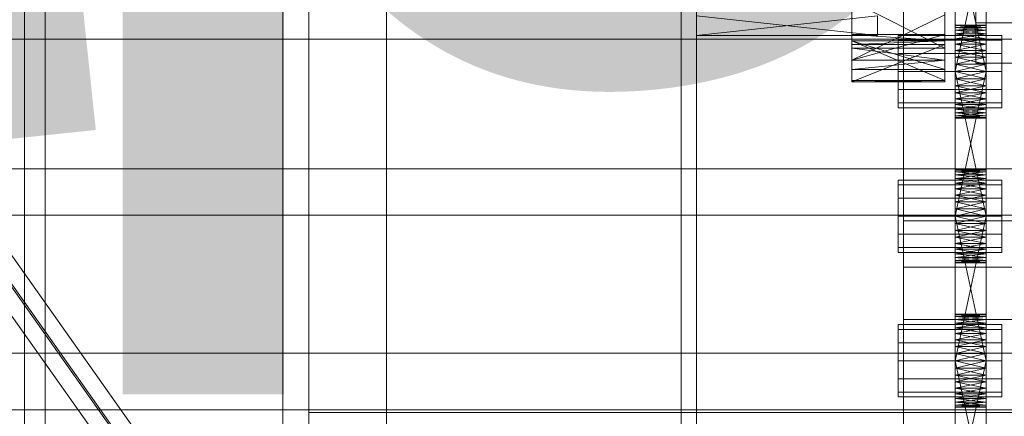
# Model space of a CAD drawing. Header units: millimetres. Extents: x -2233 to 61924, y -68080 to 6847.
# Tile 354 of 656: x 1269 to 1460, y -34504 to -34427. Entities that reach past the tile are written whole.
import ezdxf

# ---------------------------------------------------------------- set-up
doc = ezdxf.new("R2010")
doc.units = ezdxf.units.MM
for name, color, linetype, lineweight in [('COTAS_P', 1, 'Continuous', 0), ('frontal_C03', 7, 'Continuous', 0), ('frontal_C10', 7, 'Continuous', 0), ('frontal_secador', 7, 'Continuous', 0), ('frontal_tolva', 7, 'Continuous', 0)]:
    doc.layers.add(name, color=color, linetype=linetype, lineweight=lineweight)
doc.dimstyles.new('R19_100', dxfattribs={"dimtxt": 250, "dimasz": 150, "dimexe": 150, "dimexo": 80, "dimgap": 100, "dimtad": 1, "dimtih": 1, "dimtoh": 1, "dimdsep": 46, "dimcen": 0.09, "dimadec": 0, "dimazin": 0, "dimtfac": 1, "dimtdec": 4, "dimtofl": 0, "dimtmove": 0, "dimatfit": 3, "dimfxl": 1, "dimtolj": 1, "dimtzin": 0, "dimarcsym": 0})

# ---------------------------------------------------------------- blocks, each defined once
blk = doc.blocks.new('DIM_R28_48')
at = {"layer": 'COTAS_P'}
for p, q in [((-1750, -34600), (-1600, -34555)), ((2600, -34600), (2450, -34555)), ((-1750, -35500), (-1750, -34600)), ((-1750, -34600), (2600, -34600)), ((-1750, -34600), (-1600, -34645)), ((2600, -34600), (2450, -34645)), ((2600, -35500), (2600, -34600))]:
    blk.add_line(p, q, dxfattribs=at)
blk.add_text('4350 P', height=250, dxfattribs=at).set_placement((425, -34500))
blk = doc.blocks.new('DIM_R28_50')
at = {"layer": 'COTAS_P'}
for p, q in [((1705.78, -34504.95), (1551.9, -34475.9)), ((-194.22, -34704.95), (1705.78, -34504.95)), ((1705.78, -34504.95), (1561.32, -34565.4)), ((1800, -35400), (1705.78, -34504.95)), ((-194.22, -34704.95), (-49.75, -34644.49)), ((-100, -35600), (-194.22, -34704.95)), ((-194.22, -34704.95), (-40.33, -34734))]:
    blk.add_line(p, q, dxfattribs=at)
blk.add_text('1910.5 P', height=250, rotation=6.009, dxfattribs=at).set_placement((745.32, -34505.49))

msp = doc.modelspace()

# ---------------------------------------------------------------- linework, layer by layer
at = {"layer": 'frontal_C03'}
for p, q in [((1270, -32314.944), (1270, -34875.113)), ((1274, -34875.113), (1274, -32314.944)), ((1270, -32318.841), (1270, -34879.011)), ((1270, -35001.792), (1270, -32441.623)), ((1274, -32441.623), (1274, -35001.792)), ((1440, -34543.799), (1440, -34196.893)), ((1440, -34205.876), (1440, -34552.782)), ((1454, -34428.075), (1454, -34413.702)), ((1454, -34421.498), (1454, -34435.871)), ((1506, -34428.075), (1454, -34428.075)), ((1454, -34428.075), (1454, -34435.871)), ((1500, -34431.228), (-1500, -34431.228)), ((1454, -34435.871), (1506, -34435.871)), ((1500, -34456.351), (-1500, -34456.351)), ((-1500, -34465.334), (1500, -34465.334)), ((1440, -34475.367), (1440, -34466.384)), ((1440, -34466.384), (1480, -34466.384)), ((1440, -34813.291), (1440, -34466.384)), ((1480, -34475.367), (1440, -34475.367)), ((1440, -34475.367), (1440, -34822.274))]:
    msp.add_line(p, q, dxfattribs=at)
at = {"layer": 'frontal_C10'}
for p, q in [((2153.729, -35731.581), (735.755, -33726.859)), ((735.532, -33732.704), (2153.506, -35737.425)), ((1193.266, -34373.685), (1385.102, -34644.902)), ((1389.048, -34644.902), (1197.212, -34373.685)), ((1196.988, -34379.529), (1388.825, -34650.746))]:
    msp.add_line(p, q, dxfattribs=at)
at = {"layer": 'frontal_secador'}
for p, q in [((1340, -36000), (1340, -33000)), ((1400, -36000), (1400, -33000)), ((1270, -35980), (1270, -33075)), ((1320, -35980), (1320, -33075)), ((1325, -36000), (1325, -33075)), ((1325, -34600), (1325, -33075)), ((1325, -35980), (1325, -33075)), ((1397, -35940), (1397, -33075)), ((1400, -36000), (1400, -33075)), ((1400, -34600), (1400, -33075)), ((1400, -35940), (1400, -33075)), ((1400, -34650), (1400, -33075)), ((1400, -36000), (1400, -33250)), ((1430, -34431.527), (1430, -34297.639)), ((1448, -34297.639), (1448, -34431.527)), ((1430, -34365.858), (1430, -34431.527)), ((1448, -34431.527), (1448, -34365.858)), ((1430, -34431.527), (1430, -34389.365)), ((1448, -34389.365), (1448, -34431.527)), ((1450, -34440.281), (1450, -34401.481)), ((1456, -34401.481), (1456, -34440.281)), ((1450, -34403.136), (1450, -34440.281)), ((1456, -34440.281), (1456, -34403.136)), ((1450, -34440.281), (1450, -34405.414)), ((1456, -34405.414), (1456, -34440.281)), ((1450, -34437.5), (1450, -34408.092)), ((1450, -34440.281), (1450, -34408.092)), ((1456, -34408.092), (1456, -34437.5)), ((1456, -34408.092), (1456, -34440.281)), ((1430, -34409.361), (1430, -34431.527)), ((1448, -34431.527), (1448, -34409.361)), ((1450, -34409.5), (1450, -34437.5)), ((1456, -34437.5), (1450, -34409.5)), ((1456, -34409.5), (1450, -34437.5)), ((1456, -34437.5), (1456, -34409.5)), ((1430, -34423.89), (1430, -34430.317)), ((1430, -34432.954), (1430, -34423.89)), ((1430, -34431.527), (1430, -34423.89)), ((1448, -34432.954), (1430, -34423.89)), ((1448, -34430.317), (1448, -34423.89)), ((1448, -34423.89), (1448, -34432.954)), ((1448, -34423.89), (1448, -34431.527)), ((1400, -34426.731), (1400, -34430.5)), ((1435, -34426.731), (1400, -34430.5)), ((1435, -34430.5), (1400, -34426.731)), ((1430, -34437.124), (1430, -34426.486)), ((1430, -34426.486), (1430, -34435.291)), ((1430, -34431.527), (1430, -34426.486)), ((1448, -34426.486), (1430, -34435.291)), ((1435, -34426.731), (1435, -34430.5)), ((1448, -34426.486), (1448, -34437.124)), ((1448, -34435.291), (1448, -34426.486)), ((1448, -34426.486), (1448, -34431.527)), ((1450, -34428.611), (1450, -34428.5)), ((1456, -34428.611), (1450, -34428.5)), ((1456, -34428.5), (1450, -34428.5)), ((1456, -34428.5), (1450, -34428.611)), ((1450, -34428.611), (1450, -34429.481)), ((1450, -34428.941), (1450, -34428.611)), ((1450, -34428.611), (1450, -34431.136)), ((1456, -34428.941), (1450, -34428.611)), ((1456, -34428.611), (1450, -34428.611)), ((1456, -34428.611), (1450, -34428.941)), ((1450, -34429.481), (1450, -34428.941)), ((1456, -34429.481), (1450, -34428.941)), ((1456, -34428.941), (1450, -34428.941)), ((1456, -34428.941), (1450, -34429.481)), ((1450, -34429.481), (1450, -34431.136)), ((1450, -34430.219), (1450, -34429.481)), ((1450, -34433.414), (1450, -34429.481)), ((1450, -34468.281), (1450, -34429.481)), ((1456, -34430.219), (1450, -34429.481)), ((1456, -34429.481), (1450, -34429.481)), ((1456, -34429.481), (1450, -34430.219)), ((1456, -34428.611), (1456, -34428.5)), ((1456, -34429.481), (1456, -34428.611)), ((1456, -34428.611), (1456, -34428.941)), ((1456, -34431.136), (1456, -34428.611)), ((1456, -34428.941), (1456, -34429.481)), ((1456, -34431.136), (1456, -34429.481)), ((1456, -34429.481), (1456, -34430.219)), ((1456, -34429.481), (1456, -34433.414)), ((1456, -34429.481), (1456, -34468.281)), ((1435, -34430.5), (1400, -34430.5)), ((1430, -34432.954), (1430, -34430.317)), ((1430, -34430.317), (1430, -34435.291)), ((1430, -34431.527), (1430, -34430.317)), ((1448, -34431.527), (1430, -34430.317)), ((1448, -34430.317), (1430, -34430.317)), ((1448, -34430.317), (1430, -34435.291)), ((1430, -34437.124), (1430, -34431.527)), ((1430, -34431.527), (1430, -34432.256)), ((1430, -34439.235), (1430, -34431.527)), ((1448, -34437.124), (1430, -34431.527)), ((1448, -34431.527), (1430, -34431.527)), ((1448, -34431.527), (1430, -34432.256)), ((1448, -34439.235), (1430, -34431.527)), ((1439, -34431.438), (1439, -34430.5)), ((1459, -34430.5), (1439, -34430.5)), ((1439, -34434), (1439, -34431.438)), ((1459, -34431.438), (1439, -34431.438)), ((1448, -34430.317), (1448, -34432.954)), ((1448, -34435.291), (1448, -34430.317)), ((1448, -34430.317), (1448, -34431.527)), ((1448, -34431.527), (1448, -34437.124)), ((1448, -34432.256), (1448, -34431.527)), ((1448, -34431.527), (1448, -34439.235)), ((1450, -34431.136), (1450, -34430.219)), ((1456, -34431.136), (1450, -34430.219)), ((1456, -34430.219), (1450, -34430.219)), ((1456, -34430.219), (1450, -34431.136)), ((1450, -34431.136), (1450, -34433.414)), ((1450, -34432.21), (1450, -34431.136)), ((1450, -34431.136), (1450, -34436.092)), ((1450, -34431.136), (1450, -34468.281)), ((1456, -34432.21), (1450, -34431.136)), ((1456, -34431.136), (1450, -34431.136)), ((1456, -34431.136), (1450, -34432.21)), ((1456, -34430.219), (1456, -34431.136)), ((1456, -34433.414), (1456, -34431.136)), ((1456, -34431.136), (1456, -34432.21)), ((1456, -34436.092), (1456, -34431.136)), ((1456, -34468.281), (1456, -34431.136)), ((1459, -34431.438), (1459, -34430.5)), ((1459, -34434), (1459, -34431.438)), ((1430, -34439.235), (1430, -34432.256)), ((1430, -34432.256), (1430, -34439.5)), ((1448, -34432.256), (1430, -34432.256)), ((1448, -34432.256), (1430, -34439.5)), ((1430, -34435.291), (1430, -34432.954)), ((1448, -34435.291), (1430, -34432.954)), ((1448, -34432.954), (1430, -34432.954)), ((1448, -34432.256), (1448, -34439.235)), ((1448, -34439.5), (1448, -34432.256)), ((1448, -34432.954), (1448, -34435.291)), ((1450, -34433.414), (1450, -34432.21)), ((1456, -34433.414), (1450, -34432.21)), ((1456, -34432.21), (1450, -34432.21)), ((1456, -34432.21), (1450, -34433.414)), ((1450, -34433.414), (1450, -34436.092)), ((1450, -34434.719), (1450, -34433.414)), ((1450, -34468.281), (1450, -34433.414)), ((1456, -34434.719), (1450, -34433.414)), ((1456, -34433.414), (1450, -34433.414)), ((1456, -34433.414), (1450, -34434.719)), ((1456, -34432.21), (1456, -34433.414)), ((1456, -34436.092), (1456, -34433.414)), ((1456, -34433.414), (1456, -34434.719)), ((1456, -34433.414), (1456, -34468.281)), ((1430, -34435.291), (1430, -34437.124)), ((1448, -34435.291), (1430, -34435.291)), ((1448, -34435.291), (1430, -34437.124)), ((1439, -34437.5), (1439, -34434)), ((1459, -34434), (1439, -34434)), ((1448, -34437.124), (1448, -34435.291)), ((1450, -34436.092), (1450, -34434.719)), ((1456, -34436.092), (1450, -34434.719)), ((1456, -34434.719), (1450, -34434.719)), ((1456, -34434.719), (1450, -34436.092)), ((1456, -34434.719), (1456, -34436.092)), ((1459, -34437.5), (1459, -34434)), ((1448, -34437.124), (1430, -34437.124)), ((1450, -34465.5), (1450, -34436.092)), ((1450, -34436.092), (1450, -34437.5)), ((1450, -34468.281), (1450, -34436.092)), ((1456, -34437.5), (1450, -34436.092)), ((1456, -34436.092), (1450, -34436.092)), ((1456, -34436.092), (1450, -34437.5)), ((1456, -34436.092), (1456, -34465.5)), ((1456, -34437.5), (1456, -34436.092)), ((1456, -34436.092), (1456, -34468.281)), ((1430, -34439.5), (1430, -34439.235)), ((1448, -34439.5), (1430, -34439.235)), ((1448, -34439.235), (1430, -34439.235)), ((1439, -34437.5), (1439, -34441)), ((1439, -34437.5), (1459, -34437.5)), ((1448, -34439.235), (1448, -34439.5)), ((1450, -34437.5), (1450, -34465.5)), ((1456, -34465.5), (1450, -34437.5)), ((1456, -34437.5), (1450, -34437.5)), ((1456, -34437.5), (1450, -34465.5)), ((1450, -34440.281), (1450, -34437.5)), ((1450, -34437.5), (1450, -34438.908)), ((1456, -34437.5), (1450, -34438.908)), ((1456, -34438.908), (1450, -34437.5)), ((1450, -34438.908), (1450, -34440.281)), ((1456, -34438.908), (1450, -34438.908)), ((1456, -34438.908), (1450, -34440.281)), ((1456, -34440.281), (1450, -34438.908)), ((1456, -34465.5), (1456, -34437.5)), ((1456, -34437.5), (1456, -34440.281)), ((1456, -34438.908), (1456, -34437.5)), ((1456, -34440.281), (1456, -34438.908)), ((1459, -34441), (1459, -34437.5)), ((1448, -34439.5), (1430, -34439.5)), ((1439, -34441), (1439, -34443.562)), ((1459, -34441), (1439, -34441)), ((1450, -34442.79), (1450, -34440.281)), ((1450, -34440.281), (1450, -34441.586)), ((1450, -34444.781), (1450, -34440.281)), ((1450, -34446.5), (1450, -34440.281)), ((1456, -34440.281), (1450, -34440.281)), ((1456, -34440.281), (1450, -34441.586)), ((1456, -34441.586), (1450, -34440.281)), ((1456, -34440.281), (1456, -34442.79)), ((1456, -34441.586), (1456, -34440.281)), ((1456, -34440.281), (1456, -34444.781)), ((1456, -34440.281), (1456, -34446.5)), ((1459, -34441), (1459, -34443.562)), ((1450, -34441.586), (1450, -34442.79)), ((1456, -34441.586), (1450, -34441.586)), ((1456, -34441.586), (1450, -34442.79)), ((1456, -34442.79), (1450, -34441.586)), ((1450, -34444.781), (1450, -34442.79)), ((1450, -34442.79), (1450, -34443.864)), ((1456, -34442.79), (1450, -34442.79)), ((1456, -34442.79), (1450, -34443.864)), ((1456, -34443.864), (1450, -34442.79)), ((1456, -34442.79), (1456, -34441.586)), ((1456, -34442.79), (1456, -34444.781)), ((1456, -34443.864), (1456, -34442.79)), ((1439, -34443.562), (1439, -34444.5)), ((1459, -34443.562), (1439, -34443.562)), ((1459, -34444.5), (1439, -34444.5)), ((1450, -34443.864), (1450, -34444.781)), ((1456, -34443.864), (1450, -34443.864)), ((1456, -34443.864), (1450, -34444.781)), ((1456, -34444.781), (1450, -34443.864)), ((1450, -34446.059), (1450, -34444.781)), ((1450, -34444.781), (1450, -34445.519)), ((1450, -34446.5), (1450, -34444.781)), ((1456, -34444.781), (1450, -34444.781)), ((1456, -34444.781), (1450, -34445.519)), ((1456, -34445.519), (1450, -34444.781)), ((1456, -34444.781), (1456, -34443.864)), ((1456, -34444.781), (1456, -34446.059)), ((1456, -34445.519), (1456, -34444.781)), ((1456, -34444.781), (1456, -34446.5)), ((1459, -34443.562), (1459, -34444.5)), ((1450, -34445.519), (1450, -34446.059)), ((1456, -34445.519), (1450, -34445.519)), ((1456, -34445.519), (1450, -34446.059)), ((1456, -34446.059), (1450, -34445.519)), ((1450, -34446.5), (1450, -34446.059)), ((1450, -34446.059), (1450, -34446.389)), ((1456, -34446.059), (1450, -34446.059)), ((1456, -34446.059), (1450, -34446.389)), ((1456, -34446.389), (1450, -34446.059)), ((1450, -34446.389), (1450, -34446.5)), ((1456, -34446.389), (1450, -34446.389)), ((1456, -34446.389), (1450, -34446.5)), ((1456, -34446.5), (1450, -34446.389)), ((1456, -34446.5), (1450, -34446.5)), ((1456, -34446.059), (1456, -34445.519)), ((1456, -34446.059), (1456, -34446.5)), ((1456, -34446.389), (1456, -34446.059)), ((1456, -34446.5), (1456, -34446.389)), ((1450, -34456.611), (1450, -34456.5)), ((1456, -34456.611), (1450, -34456.5)), ((1456, -34456.5), (1450, -34456.5)), ((1456, -34456.5), (1450, -34456.611)), ((1450, -34456.611), (1450, -34457.481)), ((1450, -34456.941), (1450, -34456.611)), ((1450, -34456.611), (1450, -34459.136)), ((1456, -34456.941), (1450, -34456.611)), ((1456, -34456.611), (1450, -34456.611)), ((1456, -34456.611), (1450, -34456.941)), ((1450, -34457.481), (1450, -34456.941)), ((1456, -34457.481), (1450, -34456.941)), ((1456, -34456.941), (1450, -34456.941)), ((1456, -34456.941), (1450, -34457.481)), ((1450, -34457.481), (1450, -34459.136)), ((1450, -34458.219), (1450, -34457.481)), ((1450, -34461.414), (1450, -34457.481)), ((1450, -34496.281), (1450, -34457.481)), ((1456, -34458.219), (1450, -34457.481)), ((1456, -34457.481), (1450, -34457.481)), ((1456, -34457.481), (1450, -34458.219)), ((1450, -34459.136), (1450, -34458.219)), ((1456, -34459.136), (1450, -34458.219)), ((1456, -34458.219), (1450, -34458.219)), ((1456, -34458.219), (1450, -34459.136)), ((1456, -34456.611), (1456, -34456.5)), ((1456, -34457.481), (1456, -34456.611)), ((1456, -34456.611), (1456, -34456.941)), ((1456, -34459.136), (1456, -34456.611)), ((1456, -34456.941), (1456, -34457.481)), ((1456, -34459.136), (1456, -34457.481)), ((1456, -34457.481), (1456, -34458.219)), ((1456, -34457.481), (1456, -34461.414)), ((1456, -34457.481), (1456, -34496.281)), ((1456, -34458.219), (1456, -34459.136)), ((1439, -34459.438), (1439, -34458.5)), ((1459, -34458.5), (1439, -34458.5)), ((1439, -34462), (1439, -34459.438)), ((1459, -34459.438), (1439, -34459.438)), ((1450, -34459.136), (1450, -34461.414)), ((1450, -34460.21), (1450, -34459.136)), ((1450, -34459.136), (1450, -34464.092)), ((1450, -34459.136), (1450, -34496.281)), ((1456, -34460.21), (1450, -34459.136)), ((1456, -34459.136), (1450, -34459.136)), ((1456, -34459.136), (1450, -34460.21)), ((1450, -34461.414), (1450, -34460.21)), ((1456, -34461.414), (1450, -34460.21)), ((1456, -34460.21), (1450, -34460.21)), ((1456, -34460.21), (1450, -34461.414)), ((1456, -34461.414), (1456, -34459.136)), ((1456, -34459.136), (1456, -34460.21)), ((1456, -34464.092), (1456, -34459.136)), ((1456, -34496.281), (1456, -34459.136)), ((1456, -34460.21), (1456, -34461.414)), ((1459, -34459.438), (1459, -34458.5)), ((1459, -34462), (1459, -34459.438)), ((1439, -34465.5), (1439, -34462)), ((1459, -34462), (1439, -34462)), ((1450, -34461.414), (1450, -34464.092)), ((1450, -34462.719), (1450, -34461.414)), ((1450, -34496.281), (1450, -34461.414)), ((1456, -34462.719), (1450, -34461.414)), ((1456, -34461.414), (1450, -34461.414)), ((1456, -34461.414), (1450, -34462.719)), ((1456, -34464.092), (1456, -34461.414)), ((1456, -34461.414), (1456, -34462.719)), ((1456, -34461.414), (1456, -34496.281)), ((1459, -34465.5), (1459, -34462)), ((1450, -34464.092), (1450, -34462.719)), ((1456, -34464.092), (1450, -34462.719)), ((1456, -34462.719), (1450, -34462.719)), ((1456, -34462.719), (1450, -34464.092)), ((1456, -34462.719), (1456, -34464.092)), ((1439, -34465.5), (1439, -34469)), ((1439, -34465.5), (1459, -34465.5)), ((1450, -34493.5), (1450, -34464.092)), ((1450, -34464.092), (1450, -34465.5)), ((1450, -34496.281), (1450, -34464.092)), ((1456, -34465.5), (1450, -34464.092)), ((1456, -34464.092), (1450, -34464.092)), ((1456, -34464.092), (1450, -34465.5)), ((1450, -34465.5), (1450, -34493.5)), ((1456, -34493.5), (1450, -34465.5)), ((1456, -34465.5), (1450, -34465.5)), ((1456, -34465.5), (1450, -34493.5)), ((1450, -34468.281), (1450, -34465.5)), ((1450, -34465.5), (1450, -34466.908)), ((1456, -34465.5), (1450, -34466.908)), ((1456, -34466.908), (1450, -34465.5)), ((1456, -34464.092), (1456, -34493.5)), ((1456, -34465.5), (1456, -34464.092)), ((1456, -34464.092), (1456, -34496.281)), ((1456, -34493.5), (1456, -34465.5)), ((1456, -34465.5), (1456, -34468.281)), ((1456, -34466.908), (1456, -34465.5)), ((1459, -34469), (1459, -34465.5)), ((1450, -34466.908), (1450, -34468.281)), ((1456, -34466.908), (1450, -34466.908)), ((1456, -34466.908), (1450, -34468.281)), ((1456, -34468.281), (1450, -34466.908)), ((1456, -34468.281), (1456, -34466.908)), ((1439, -34469), (1439, -34471.562)), ((1459, -34469), (1439, -34469)), ((1450, -34470.79), (1450, -34468.281)), ((1450, -34468.281), (1450, -34469.586)), ((1450, -34472.781), (1450, -34468.281)), ((1450, -34474.5), (1450, -34468.281)), ((1456, -34468.281), (1450, -34468.281)), ((1456, -34468.281), (1450, -34469.586)), ((1456, -34469.586), (1450, -34468.281)), ((1450, -34469.586), (1450, -34470.79)), ((1456, -34469.586), (1450, -34469.586)), ((1456, -34469.586), (1450, -34470.79)), ((1456, -34470.79), (1450, -34469.586)), ((1456, -34468.281), (1456, -34470.79)), ((1456, -34469.586), (1456, -34468.281)), ((1456, -34468.281), (1456, -34472.781)), ((1456, -34468.281), (1456, -34474.5)), ((1456, -34470.79), (1456, -34469.586)), ((1459, -34469), (1459, -34471.562)), ((1439, -34471.562), (1439, -34472.5)), ((1459, -34471.562), (1439, -34471.562)), ((1450, -34472.781), (1450, -34470.79)), ((1450, -34470.79), (1450, -34471.864)), ((1456, -34470.79), (1450, -34470.79)), ((1456, -34470.79), (1450, -34471.864)), ((1456, -34471.864), (1450, -34470.79)), ((1456, -34470.79), (1456, -34472.781)), ((1456, -34471.864), (1456, -34470.79)), ((1459, -34471.562), (1459, -34472.5)), ((1459, -34472.5), (1439, -34472.5)), ((1450, -34471.864), (1450, -34472.781)), ((1456, -34471.864), (1450, -34471.864)), ((1456, -34471.864), (1450, -34472.781)), ((1456, -34472.781), (1450, -34471.864)), ((1450, -34474.059), (1450, -34472.781)), ((1450, -34472.781), (1450, -34473.519)), ((1450, -34474.5), (1450, -34472.781)), ((1456, -34472.781), (1450, -34472.781)), ((1456, -34472.781), (1450, -34473.519)), ((1456, -34473.519), (1450, -34472.781)), ((1450, -34473.519), (1450, -34474.059)), ((1456, -34473.519), (1450, -34473.519)), ((1456, -34473.519), (1450, -34474.059)), ((1456, -34474.059), (1450, -34473.519)), ((1456, -34472.781), (1456, -34471.864)), ((1456, -34472.781), (1456, -34474.059)), ((1456, -34473.519), (1456, -34472.781)), ((1456, -34472.781), (1456, -34474.5)), ((1456, -34474.059), (1456, -34473.519)), ((1450, -34474.5), (1450, -34474.059)), ((1450, -34474.059), (1450, -34474.389)), ((1456, -34474.059), (1450, -34474.059)), ((1456, -34474.059), (1450, -34474.389)), ((1456, -34474.389), (1450, -34474.059)), ((1450, -34474.389), (1450, -34474.5)), ((1456, -34474.389), (1450, -34474.389)), ((1456, -34474.389), (1450, -34474.5)), ((1456, -34474.5), (1450, -34474.389)), ((1456, -34474.5), (1450, -34474.5)), ((1456, -34474.059), (1456, -34474.5)), ((1456, -34474.389), (1456, -34474.059)), ((1456, -34474.5), (1456, -34474.389)), ((1450, -34484.611), (1450, -34484.5)), ((1456, -34484.611), (1450, -34484.5)), ((1456, -34484.5), (1450, -34484.5)), ((1456, -34484.5), (1450, -34484.611)), ((1450, -34484.611), (1450, -34485.481)), ((1450, -34484.941), (1450, -34484.611)), ((1450, -34484.611), (1450, -34487.136)), ((1456, -34484.941), (1450, -34484.611)), ((1456, -34484.611), (1450, -34484.611)), ((1456, -34484.611), (1450, -34484.941)), ((1450, -34485.481), (1450, -34484.941)), ((1456, -34485.481), (1450, -34484.941)), ((1456, -34484.941), (1450, -34484.941)), ((1456, -34484.941), (1450, -34485.481)), ((1456, -34484.611), (1456, -34484.5)), ((1456, -34485.481), (1456, -34484.611)), ((1456, -34484.611), (1456, -34484.941)), ((1456, -34487.136), (1456, -34484.611)), ((1456, -34484.941), (1456, -34485.481)), ((1439, -34487.438), (1439, -34486.5)), ((1459, -34486.5), (1439, -34486.5)), ((1440, -34485.5), (1710, -34485.5)), ((1440, -34503.5), (1440, -34485.5)), ((1450, -34485.481), (1450, -34487.136)), ((1450, -34486.219), (1450, -34485.481)), ((1450, -34489.414), (1450, -34485.481)), ((1450, -34524.281), (1450, -34485.481)), ((1456, -34486.219), (1450, -34485.481)), ((1456, -34485.481), (1450, -34485.481)), ((1456, -34485.481), (1450, -34486.219)), ((1450, -34487.136), (1450, -34486.219)), ((1456, -34487.136), (1450, -34486.219)), ((1456, -34486.219), (1450, -34486.219)), ((1456, -34486.219), (1450, -34487.136)), ((1456, -34487.136), (1456, -34485.481)), ((1456, -34485.481), (1456, -34486.219)), ((1456, -34485.481), (1456, -34489.414)), ((1456, -34485.481), (1456, -34524.281)), ((1456, -34486.219), (1456, -34487.136)), ((1459, -34487.438), (1459, -34486.5)), ((1439, -34490), (1439, -34487.438)), ((1459, -34487.438), (1439, -34487.438)), ((1450, -34487.136), (1450, -34489.414)), ((1450, -34488.21), (1450, -34487.136)), ((1450, -34487.136), (1450, -34492.092)), ((1450, -34487.136), (1450, -34524.281)), ((1456, -34488.21), (1450, -34487.136)), ((1456, -34487.136), (1450, -34487.136)), ((1456, -34487.136), (1450, -34488.21)), ((1450, -34489.414), (1450, -34488.21)), ((1456, -34489.414), (1450, -34488.21)), ((1456, -34488.21), (1450, -34488.21)), ((1456, -34488.21), (1450, -34489.414)), ((1456, -34489.414), (1456, -34487.136)), ((1456, -34487.136), (1456, -34488.21)), ((1456, -34492.092), (1456, -34487.136)), ((1456, -34524.281), (1456, -34487.136)), ((1456, -34488.21), (1456, -34489.414)), ((1459, -34490), (1459, -34487.438)), ((1439, -34493.5), (1439, -34490)), ((1459, -34490), (1439, -34490)), ((1450, -34489.414), (1450, -34492.092)), ((1450, -34490.719), (1450, -34489.414)), ((1450, -34524.281), (1450, -34489.414)), ((1456, -34490.719), (1450, -34489.414)), ((1456, -34489.414), (1450, -34489.414)), ((1456, -34489.414), (1450, -34490.719)), ((1456, -34492.092), (1456, -34489.414)), ((1456, -34489.414), (1456, -34490.719)), ((1456, -34489.414), (1456, -34524.281)), ((1459, -34493.5), (1459, -34490)), ((1450, -34492.092), (1450, -34490.719)), ((1456, -34492.092), (1450, -34490.719)), ((1456, -34490.719), (1450, -34490.719)), ((1456, -34490.719), (1450, -34492.092)), ((1450, -34521.5), (1450, -34492.092)), ((1450, -34492.092), (1450, -34493.5)), ((1450, -34524.281), (1450, -34492.092)), ((1456, -34493.5), (1450, -34492.092)), ((1456, -34492.092), (1450, -34492.092)), ((1456, -34492.092), (1450, -34493.5)), ((1456, -34490.719), (1456, -34492.092)), ((1456, -34492.092), (1456, -34521.5)), ((1456, -34493.5), (1456, -34492.092)), ((1456, -34492.092), (1456, -34524.281)), ((1439, -34493.5), (1439, -34497)), ((1439, -34493.5), (1459, -34493.5)), ((1450, -34493.5), (1450, -34521.5)), ((1456, -34521.5), (1450, -34493.5)), ((1456, -34493.5), (1450, -34493.5)), ((1456, -34493.5), (1450, -34521.5)), ((1450, -34496.281), (1450, -34493.5)), ((1450, -34493.5), (1450, -34494.908)), ((1456, -34493.5), (1450, -34494.908)), ((1456, -34494.908), (1450, -34493.5)), ((1456, -34521.5), (1456, -34493.5)), ((1456, -34493.5), (1456, -34496.281)), ((1456, -34494.908), (1456, -34493.5)), ((1459, -34497), (1459, -34493.5)), ((1450, -34494.908), (1450, -34496.281)), ((1456, -34494.908), (1450, -34494.908)), ((1456, -34494.908), (1450, -34496.281)), ((1456, -34496.281), (1450, -34494.908)), ((1450, -34498.79), (1450, -34496.281)), ((1450, -34496.281), (1450, -34497.586)), ((1450, -34500.781), (1450, -34496.281)), ((1450, -34502.5), (1450, -34496.281)), ((1456, -34496.281), (1450, -34496.281)), ((1456, -34496.281), (1450, -34497.586)), ((1456, -34497.586), (1450, -34496.281)), ((1456, -34496.281), (1456, -34494.908)), ((1456, -34496.281), (1456, -34498.79)), ((1456, -34497.586), (1456, -34496.281)), ((1456, -34496.281), (1456, -34500.781)), ((1456, -34496.281), (1456, -34502.5)), ((1439, -34497), (1439, -34499.562)), ((1459, -34497), (1439, -34497)), ((1450, -34497.586), (1450, -34498.79)), ((1456, -34497.586), (1450, -34497.586)), ((1456, -34497.586), (1450, -34498.79)), ((1456, -34498.79), (1450, -34497.586)), ((1456, -34498.79), (1456, -34497.586)), ((1459, -34497), (1459, -34499.562)), ((1439, -34499.562), (1439, -34500.5)), ((1459, -34499.562), (1439, -34499.562)), ((1450, -34500.781), (1450, -34498.79)), ((1450, -34498.79), (1450, -34499.864)), ((1456, -34498.79), (1450, -34498.79)), ((1456, -34498.79), (1450, -34499.864)), ((1456, -34499.864), (1450, -34498.79)), ((1450, -34499.864), (1450, -34500.781)), ((1456, -34499.864), (1450, -34499.864)), ((1456, -34499.864), (1450, -34500.781)), ((1456, -34500.781), (1450, -34499.864)), ((1456, -34498.79), (1456, -34500.781)), ((1456, -34499.864), (1456, -34498.79)), ((1456, -34500.781), (1456, -34499.864)), ((1459, -34499.562), (1459, -34500.5)), ((1459, -34500.5), (1439, -34500.5)), ((1450, -34502.059), (1450, -34500.781)), ((1450, -34500.781), (1450, -34501.519)), ((1450, -34502.5), (1450, -34500.781)), ((1456, -34500.781), (1450, -34500.781)), ((1456, -34500.781), (1450, -34501.519)), ((1456, -34501.519), (1450, -34500.781)), ((1450, -34501.519), (1450, -34502.059)), ((1456, -34501.519), (1450, -34501.519)), ((1456, -34501.519), (1450, -34502.059)), ((1456, -34502.059), (1450, -34501.519)), ((1450, -34502.5), (1450, -34502.059)), ((1450, -34502.059), (1450, -34502.389)), ((1456, -34502.059), (1450, -34502.059)), ((1456, -34502.059), (1450, -34502.389)), ((1456, -34502.389), (1450, -34502.059)), ((1456, -34500.781), (1456, -34502.059)), ((1456, -34501.519), (1456, -34500.781)), ((1456, -34500.781), (1456, -34502.5)), ((1456, -34502.059), (1456, -34501.519)), ((1456, -34502.059), (1456, -34502.5)), ((1456, -34502.389), (1456, -34502.059)), ((1325, -34503.5), (2125, -34503.5)), ((1325, -34508.5), (1325, -34503.5)), ((1440, -34503.5), (1710, -34503.5)), ((1450, -34502.389), (1450, -34502.5)), ((1456, -34502.389), (1450, -34502.389)), ((1456, -34502.389), (1450, -34502.5)), ((1456, -34502.5), (1450, -34502.389)), ((1456, -34502.5), (1450, -34502.5)), ((1456, -34502.5), (1456, -34502.389))]:
    msp.add_line(p, q, dxfattribs=at)
at = {"layer": 'frontal_tolva'}
for p, q in [((-1821.5, -34492), (1821.5, -34492)), ((-1821.5, -34503), (1821.5, -34503))]:
    msp.add_line(p, q, dxfattribs=at)

# ---------------------------------------------------------------- dimensions: what is measured, and where the dimension line sits
at = {"layer": 'COTAS_P'}
for p1, p2, picture, middle in [((-100, -35600), (1800, -35400), 'DIM_R28_50', (755.784, -34604.945)), ((-1750, -35500), (2600, -35500), 'DIM_R28_48', (425, -34600))]:
    dim = msp.add_aligned_dim(p1=p1, p2=p2, distance=900, text='<> P', dimstyle='R19_100', dxfattribs=at)
    dim.commit()
    dim.dimension.update_dxf_attribs({"geometry": picture, "text_midpoint": middle})

doc.saveas('drawing.dxf')
